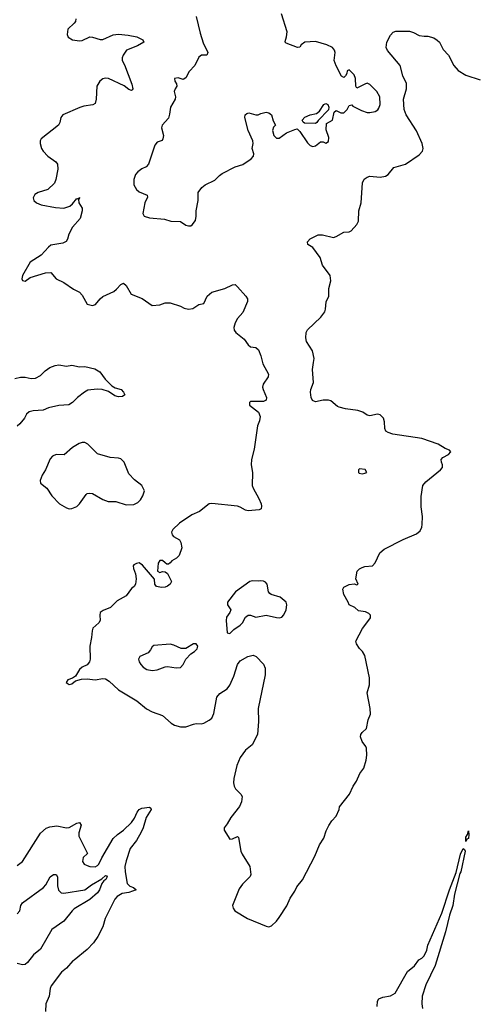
# Model space of a CAD drawing. Header units: inches. Extents: x 2001573 to 2220545, y 644482 to 846830.
# Tile 466 of 656: x 2112949 to 2116471, y 755048 to 762644. Entities that reach past the tile are written whole.
import ezdxf

# ---------------------------------------------------------------- set-up
doc = ezdxf.new("R2010")
doc.units = ezdxf.units.IN
doc.header["$MEASUREMENT"] = 0
doc.layers.add('C1715', color=7, linetype='Continuous')
doc.layers.add('C1716', color=7, linetype='Continuous')

msp = doc.modelspace()

# ---------------------------------------------------------------- linework, layer by layer
at = {"layer": 'C1715', "color": 5}
for points, elevation in [([(2112910, 759876.4), (2112953.7, 759886.3), (2112990, 759885.5), (2113036, 759876), (2113070, 759878.7), (2113110, 759899), (2113144.4, 759935.6), (2113180.2, 759959.8), (2113222.6, 759977.4), (2113250, 759981.6), (2113310, 759972.2), (2113350, 759978.7), (2113410, 759966.4), (2113451.6, 759968.4), (2113529.2, 759949.2), (2113566.3, 759926.3), (2113608.2, 759870), (2113659.8, 759819.8), (2113685, 759805), (2113731.2, 759791.2), (2113749.2, 759770), (2113758.4, 759750), (2113742, 759738), (2113710, 759735.3), (2113682.6, 759742.6), (2113634.6, 759774.6), (2113584, 759790), (2113545.3, 759794.7), (2113475.4, 759784.6), (2113448.3, 759771.7), (2113394.8, 759730), (2113356, 759690), (2113326.5, 759673.5), (2113250, 759666.6), (2113171, 759649), (2113129.3, 759630.7), (2113052.4, 759627.6), (2113021.5, 759618.5), (2113000.3, 759599.7), (2112985.6, 759570), (2112950, 759526.2), (2112930, 759507)], 280), ([(2114821, 760000), (2114823.1, 759990), (2114868.5, 759910), (2114866.4, 759890), (2114826.7, 759833.3), (2114821.1, 759810), (2114825.7, 759790), (2114852.7, 759730), (2114850.4, 759709.6), (2114830, 759699.3), (2114741.4, 759698.6), (2114730, 759697.2), (2114721, 759690), (2114721, 759670), (2114790, 759616), (2114803.8, 759583.8), (2114799.3, 759550), (2114782, 759510), (2114757.8, 759330), (2114736.5, 759250), (2114733.4, 759210), (2114744.7, 759150), (2114742.8, 759050), (2114749.3, 759029.3), (2114794.6, 758950), (2114812, 758910), (2114814.4, 758890), (2114810.3, 758869.7), (2114796.2, 758863.8), (2114710, 758855.8), (2114690, 758860.5), (2114650, 758883.9), (2114629, 758890), (2114430, 758910.9), (2114411.4, 758908.6), (2114336.5, 758850), (2114275.2, 758824.8), (2114181.1, 758758.9), (2114131, 758710), (2114118.8, 758690), (2114124, 758670), (2114136.1, 758656.1), (2114180.7, 758630), (2114192.7, 758610), (2114199.5, 758570), (2114178.7, 758510), (2114158, 758490), (2114122, 758470), (2114110, 758453.2), (2114095.5, 758444.5), (2114084.5, 758444.5), (2114070, 758453.2), (2114050, 758472.7), (2114028.4, 758471.6), (2114016, 758450), (2114012, 758390), (2114030, 758378), (2114050, 758387.3), (2114070, 758384), (2114090, 758371), (2114118.7, 758310), (2114110.3, 758290), (2114090, 758274), (2114070, 758266.2), (2114043, 758263), (2114002.7, 758270), (2113992.3, 758290), (2113988.9, 758328.9), (2113896.5, 758436.5), (2113870, 758452.7), (2113850, 758448.7), (2113830, 758438), (2113824.7, 758430), (2113826, 758410), (2113841, 758370), (2113846.8, 758330), (2113842.8, 758290), (2113830.8, 758270), (2113810, 758256), (2113770, 758199.5), (2113700.7, 758159.3), (2113650.3, 758110), (2113592.9, 758087.1), (2113570.4, 758070), (2113567.2, 758050), (2113570, 758009.2), (2113559.3, 757990), (2113513, 757950), (2113506.4, 757930), (2113502.8, 757877.2), (2113490.4, 757810), (2113492.7, 757710), (2113486.4, 757690), (2113470, 757667.6), (2113430.3, 757649.7), (2113410.5, 757630), (2113379.9, 757580.1), (2113357.1, 757562.9), (2113318.8, 757550), (2113306.8, 757530), (2113330, 757514.8), (2113350, 757520.7), (2113378, 757542), (2113424.9, 757555.1), (2113470, 757558.7), (2113530, 757552.2), (2113590, 757561.3), (2113610, 757557.6), (2113639.5, 757539.5), (2113710, 757474.9), (2113853.4, 757390), (2113927.9, 757327.9), (2113970, 757305.3), (2114050, 757276.3), (2114116.9, 757216.9), (2114142.5, 757202.5), (2114190, 757188.4), (2114230, 757187.2), (2114290, 757209), (2114310, 757213.1), (2114350, 757212), (2114370, 757217.4), (2114410, 757239.6), (2114430, 757256.5), (2114447.4, 757290), (2114470, 757417.3), (2114493.7, 757446.3), (2114550, 757482), (2114568.6, 757510), (2114599.6, 757580.4), (2114630, 757668.2), (2114650, 757697.6), (2114709.7, 757730.3), (2114750, 757741.6), (2114771.8, 757731.8), (2114830, 757670.7), (2114841.7, 757641.7), (2114842, 757590), (2114788.4, 757330), (2114791.2, 757230), (2114782, 757130), (2114741.1, 757050), (2114690, 757009.6), (2114649.4, 756950.6), (2114623.2, 756890), (2114599.6, 756790), (2114596.9, 756756.9), (2114602.6, 756730), (2114614, 756710), (2114655.3, 756670), (2114664.2, 756650), (2114659.6, 756610), (2114645.1, 756574.9), (2114576.3, 756490), (2114550, 756439), (2114526, 756410), (2114524.7, 756390), (2114570, 756322), (2114590, 756324.7), (2114630, 756341), (2114635.2, 756335.2), (2114654.9, 756230), (2114664.9, 756204.9), (2114722.8, 756110), (2114726.8, 756090), (2114731, 756050), (2114726.4, 756033.6), (2114666.4, 755973.6), (2114641.4, 755938.6), (2114591.3, 755810), (2114596, 755790), (2114607.7, 755770), (2114705.3, 755710), (2114850, 755650.3), (2114870, 755645.8), (2114890, 755652.2), (2114930, 755690.3), (2114950, 755717.6), (2115010, 755807), (2115033.8, 755866.2), (2115070, 755919.3), (2115085.6, 755954.4), (2115130, 756007.6), (2115225.1, 756190), (2115261.2, 756278.8), (2115295.1, 756330), (2115313.4, 756386.6), (2115333.3, 756426.7), (2115357.6, 756462.4), (2115390, 756498.8), (2115412, 756550), (2115416, 756570), (2115493.8, 756670), (2115521.4, 756730), (2115546.4, 756770), (2115571.5, 756828.5), (2115603.1, 756870), (2115620.4, 756930), (2115626.9, 756970), (2115623, 757023), (2115617.7, 757037.7), (2115590, 757074), (2115577.2, 757110), (2115581.2, 757130), (2115590, 757144.7), (2115623.7, 757176.3), (2115636.5, 757243.5), (2115653.6, 757286.4), (2115652.7, 757330), (2115629.6, 757450), (2115646.4, 757513.6), (2115647.5, 757567.5), (2115610, 757739), (2115592.3, 757770), (2115570, 757792), (2115545.6, 757830), (2115542, 757850), (2115592.7, 757947.3), (2115650, 758021), (2115654.5, 758030), (2115654, 758050), (2115642.4, 758062.4), (2115615.9, 758075.9), (2115563.3, 758083.3), (2115533.2, 758110), (2115490, 758128.7), (2115483.7, 758150), (2115449.6, 758210), (2115441.2, 758250), (2115450, 758264.7), (2115490, 758286), (2115530, 758292), (2115550, 758282.8), (2115554.5, 758285.5), (2115559, 758290), (2115542.7, 758330), (2115552, 758390), (2115570, 758408), (2115590, 758417.6), (2115610, 758424.4), (2115670, 758430.6), (2115690, 758454), (2115727, 758530), (2115760.7, 758559.3), (2115906.4, 758633.6), (2116010, 758676.9), (2116038.4, 758701.6), (2116050.6, 758729.4), (2116053.3, 758750), (2116054.9, 758810), (2116046.7, 758886.7), (2116045.6, 758965.6), (2116058.5, 759050), (2116081.3, 759078.7), (2116193.7, 759170), (2116210, 759188.8), (2116209.6, 759210), (2116201.3, 759230), (2116199.6, 759250), (2116213.6, 759266.4), (2116256.2, 759290), (2116274, 759310), (2116263.2, 759323.2), (2116230, 759336.1), (2116177.2, 759370), (2116050, 759412.4), (2115826.9, 759446.9), (2115790, 759459.8), (2115773, 759470), (2115764.7, 759490), (2115762.3, 759542.3), (2115755.1, 759570), (2115730, 759594.3), (2115710, 759601.3), (2115650, 759587.8), (2115630, 759591.8), (2115595, 759615), (2115557.2, 759630), (2115462.2, 759642.2), (2115414, 759654), (2115400.5, 759660.5), (2115350, 759702.7), (2115330, 759709.3), (2115290, 759709.4), (2115230, 759695.1), (2115206.2, 759706.2), (2115196.2, 759730), (2115191.8, 759770), (2115194, 759790), (2115214.5, 759845.5), (2115206.2, 759946.2), (2115215.3, 760000)], 320), ([(2112930, 756118.3), (2112970.6, 756149.4), (2113110, 756367), (2113153.9, 756406.1), (2113181.9, 756418.1), (2113235.6, 756424.4), (2113310, 756410.1), (2113330, 756411.9), (2113390, 756445.8), (2113410.2, 756450.2), (2113423.1, 756430), (2113404, 756370), (2113404.1, 756344.1), (2113470.8, 756210), (2113438.8, 756181.2), (2113434, 756150), (2113446.8, 756130), (2113470, 756118), (2113490.5, 756110.5), (2113530, 756108.8), (2113550, 756118.4), (2113559.7, 756130), (2113581.2, 756178.8), (2113670, 756327.1), (2113702.3, 756357.7), (2113750, 756390.7), (2113810.2, 756449.8), (2113835.1, 756484.9), (2113855.4, 756530), (2113870, 756549.5), (2113890, 756560.1), (2113950, 756568.7), (2113961, 756561), (2113961.8, 756550), (2113924.2, 756490), (2113900.5, 756410), (2113885.3, 756374.7), (2113849.4, 756310.6), (2113801.9, 756250), (2113770, 756154), (2113760.1, 756110), (2113760.9, 756070), (2113778.6, 755978.6), (2113798.3, 755958.3), (2113826, 755950), (2113846, 755930), (2113791.3, 755910), (2113738.3, 755901.7), (2113700.9, 755879.1), (2113681.5, 755858.5), (2113606.7, 755710), (2113590, 755646), (2113551.6, 755570), (2113518, 755522), (2113470, 755471.3), (2113370, 755387.6), (2113358, 755382), (2113310, 755327.6), (2113270, 755296.2), (2113190.3, 755190), (2113182.4, 755170), (2113176, 755110), (2113150.8, 755050), (2113146.8, 754993.2)], 280), ([(2115706.6, 755030), (2115707.8, 755072.2), (2115719, 755090), (2115750, 755101.6), (2115810, 755112.3), (2115845.2, 755134.8), (2115939, 755301), (2115994.8, 755345.2), (2116027.5, 755390), (2116050, 755402.8), (2116070, 755422), (2116090, 755466.4), (2116097.3, 755502.7), (2116206.1, 755750), (2116264.3, 755930), (2116315.8, 756064.2), (2116350, 756206.4), (2116370, 756248.9), (2116380.9, 756240.9), (2116383.9, 756230), (2116350.7, 756070), (2116343.3, 756056.7), (2116303, 755897), (2116291, 755810), (2116264, 755736), (2116232.6, 755607.4), (2116153.5, 755346.5), (2116080.9, 755199.1), (2116052.3, 755110), (2116051.1, 755051.1), (2116056, 755016)], 280), ([(2112930, 755745.3), (2112949.7, 755770), (2112958, 755810), (2112969.7, 755830), (2113131.9, 755948.1), (2113150.6, 755969.4), (2113182.8, 756030), (2113210, 756049.4), (2113230, 756048.3), (2113241.3, 756030), (2113241.2, 755961.2), (2113248.3, 755928.3), (2113267.7, 755907.7), (2113290, 755904.2), (2113450, 755930.7), (2113503.2, 755970), (2113583.4, 756016.6), (2113610, 756040.7), (2113617.6, 756037.6), (2113623.2, 756030), (2113613.8, 756010), (2113598.5, 756001.5), (2113580.9, 755979.1), (2113563.9, 755930), (2113550, 755907), (2113490, 755856.9), (2113370, 755784.7), (2113352.4, 755770), (2113290, 755689.6), (2113195.3, 755624.7), (2113108.1, 755471.9), (2113055.3, 755430), (2113010, 755369.7), (2112990, 755354.4), (2112970, 755351.1), (2112930, 755362)], 260)]:
    msp.add_lwpolyline(points, dxfattribs=dict(at, elevation=elevation))
for points, elevation in [([(2113430, 759381.3), (2113406.6, 759373.4), (2113357.1, 759342.9), (2113292.1, 759287.9), (2113230, 759289.9), (2113202.3, 759277.7), (2113184.4, 759255.6), (2113148.4, 759171.6), (2113121.5, 759130), (2113105.2, 759090), (2113109.4, 759069.4), (2113158.9, 759030), (2113197.6, 758970), (2113254.9, 758910), (2113310, 758877), (2113330, 758870.3), (2113350, 758872.9), (2113390, 758889.4), (2113410.7, 758909.3), (2113460.1, 758979.9), (2113470, 758987.7), (2113490, 758992.4), (2113510, 758987.5), (2113590, 758941.5), (2113630, 758926.7), (2113690, 758925.8), (2113770, 758901.1), (2113830, 758903.7), (2113859.6, 758920.4), (2113879.8, 758940.2), (2113899.1, 758970), (2113912.2, 759010), (2113889.7, 759050), (2113833.6, 759093.6), (2113790, 759141.3), (2113754, 759230), (2113730, 759255.3), (2113710, 759262.4), (2113647.3, 759267.3), (2113550, 759295.8), (2113475.1, 759370), (2113450, 759381.1)], 320), ([(2115570, 759178), (2115562, 759170), (2115562, 759150), (2115566.4, 759146.4), (2115590, 759141), (2115610, 759144.7), (2115626, 759150), (2115613.6, 759173.6)], 340), ([(2114810, 758315.1), (2114790, 758311.8), (2114745.1, 758314.9), (2114722.8, 758310), (2114612.7, 758230), (2114550.8, 758150), (2114550.8, 758130), (2114577.3, 758090), (2114570.6, 758070), (2114545.1, 758034.9), (2114542.4, 758010), (2114550, 757914), (2114570, 757907.3), (2114601.7, 757938.3), (2114650, 757972.2), (2114666.3, 757990), (2114690, 758033.4), (2114710, 758050.4), (2114730, 758050.4), (2114770, 758035.3), (2114850, 758049), (2114930, 758032.4), (2114950, 758030.5), (2114970, 758034.8), (2114987.2, 758052.8), (2115003.7, 758090), (2115009.3, 758129.3), (2115005.2, 758150), (2114957.2, 758190), (2114889.7, 758209.7), (2114877.7, 758217.7), (2114867, 758230), (2114858, 758290), (2114845.1, 758305.1), (2114830, 758312.7)], 340), ([(2114310, 757828), (2114290, 757828), (2114230, 757793.2), (2114192.9, 757792.9), (2114138, 757818), (2114110, 757825.1), (2113984, 757816), (2113970, 757805.1), (2113958.2, 757781.8), (2113939.6, 757760.4), (2113874.9, 757730), (2113865.7, 757710), (2113870.4, 757690), (2113882.4, 757670), (2113901.6, 757650), (2113930, 757630.4), (2113970, 757623.2), (2114010, 757629.1), (2114070, 757652.2), (2114090, 757654.4), (2114156.5, 757643.5), (2114190, 757646.8), (2114209.2, 757670), (2114229.5, 757710.5), (2114270, 757752), (2114298, 757770), (2114318, 757790), (2114322, 757810)], 340), ([(2116390, 756302.7), (2116390, 756338), (2116402.9, 756357.1), (2116410, 756386), (2116414.1, 756354.1), (2116411.2, 756330), (2116410, 756325.7), (2116398, 756322)], 280)]:
    msp.add_lwpolyline(points, close=True, dxfattribs=dict(at, elevation=elevation))
at = {"layer": 'C1716', "color": 5}
for points, elevation in [([(2113382, 762650), (2113378.7, 762630), (2113370, 762618.4), (2113320.8, 762570), (2113314, 762530), (2113322.6, 762510), (2113354.8, 762490), (2113410, 762480.3), (2113430, 762484.6), (2113490, 762512.2), (2113510, 762510.4), (2113570, 762491.6), (2113590, 762492.6), (2113670, 762528.2), (2113711.8, 762531.8), (2113784.9, 762524.9), (2113850.9, 762510.9), (2113897.3, 762490), (2113907.3, 762470), (2113857.3, 762442.7), (2113772.7, 762410), (2113745.5, 762370), (2113737.8, 762350), (2113739, 762330), (2113757.1, 762297.1), (2113813.9, 762146.1), (2113822, 762110), (2113817.3, 762102.7), (2113810, 762097.2), (2113790, 762104.6), (2113753.4, 762133.4), (2113634, 762190), (2113610, 762193.7), (2113590, 762189), (2113566.5, 762170), (2113543.5, 762130), (2113539.7, 762030), (2113530, 761998), (2113511.7, 761988.3), (2113442.7, 761977.3), (2113412.3, 761967.7), (2113280.5, 761910), (2113266, 761890), (2113258.4, 761850), (2113248.4, 761830), (2113114.3, 761725.7), (2113107.2, 761710), (2113107, 761690), (2113115.8, 761650), (2113129.2, 761629.2), (2113166.4, 761590), (2113227, 761547), (2113239.1, 761530), (2113241.6, 761490), (2113228.4, 761410), (2113218, 761382), (2113164.8, 761335.2), (2113090.8, 761310), (2113064.1, 761295.9), (2113052.2, 761270), (2113057.6, 761250), (2113077.1, 761230), (2113114.8, 761214.8), (2113225.4, 761194.6), (2113290, 761190.3), (2113334.1, 761205.9), (2113356.6, 761223.4), (2113390, 761264.7), (2113398, 761262), (2113410, 761272), (2113411, 761269), (2113402, 761258), (2113406, 761230), (2113430, 761191.3), (2113430.4, 761170), (2113414.9, 761110), (2113356.5, 761043.5), (2113328.2, 760990), (2113317.1, 760950), (2113307, 760933), (2113280.7, 760919.3), (2113190, 760904.5), (2113170, 760889.3), (2113113.3, 760826.7), (2113030, 760772.7), (2112970.8, 760670), (2112964, 760644), (2112971.1, 760631.1), (2112990, 760627.3), (2113030, 760654), (2113147.8, 760692.2), (2113190, 760694), (2113230, 760643.8), (2113290, 760616.5), (2113364, 760564), (2113410, 760541.7), (2113430, 760519.3), (2113470, 760450.3), (2113510, 760438), (2113533.3, 760446.7), (2113568.2, 760490), (2113590, 760509.1), (2113673.5, 760546.5), (2113696, 760564), (2113730, 760602), (2113750, 760610.2), (2113770, 760594.4), (2113807.5, 760527.5), (2113892.3, 760492.3), (2113970, 760439.3), (2114030, 760443.8), (2114070, 760460.5), (2114110, 760459.1), (2114190, 760434), (2114218, 760418), (2114250.7, 760410.7), (2114284.1, 760415.9), (2114330, 760447.3), (2114370, 760454.8), (2114393.6, 760510), (2114430, 760542.4), (2114530, 760570.4), (2114590, 760599.3), (2114610, 760600.5), (2114630, 760582.4), (2114694, 760510), (2114705.3, 760490), (2114704.9, 760470), (2114670, 760384.5), (2114630, 760339.5), (2114610, 760306.6), (2114601.6, 760270), (2114603.2, 760250), (2114615.8, 760230), (2114680.2, 760180.2), (2114710, 760134.8), (2114730, 760121), (2114770, 760116), (2114790, 760098), (2114810, 760051.3), (2114821, 760000)], 320), ([(2114310.3, 762669.7), (2114340.3, 762540.3), (2114364.6, 762464.6), (2114398.8, 762390), (2114392, 762370), (2114350, 762369.3), (2114330, 762354), (2114298.7, 762290), (2114255.8, 762244.2), (2114230, 762196), (2114210, 762184), (2114170, 762195.1), (2114142, 762190), (2114144.7, 762170), (2114158, 762150), (2114161, 762130), (2114148.1, 762111.9), (2114140.7, 762090), (2114150.6, 762050), (2114148.2, 762030), (2114111.8, 761970), (2114105.1, 761914.9), (2114095.2, 761884.8), (2114048.2, 761830), (2114041.6, 761810), (2114057.3, 761750), (2114054, 761726), (2114047.1, 761712.9), (2114010, 761698.4), (2113990, 761676), (2113943.1, 761530), (2113923.8, 761510), (2113890, 761492.9), (2113859.2, 761470), (2113842.7, 761450), (2113827.8, 761410), (2113829.5, 761370), (2113850, 761335), (2113870, 761316.1), (2113930.7, 761290), (2113935.6, 761275.6), (2113914.9, 761230), (2113898, 761150), (2113908.2, 761128.2), (2113950, 761115.3), (2114065.2, 761105.2), (2114114, 761090), (2114190, 761087.7), (2114230, 761059.3), (2114250, 761052.7), (2114270, 761053.4), (2114279.7, 761060.3), (2114304.2, 761095.8), (2114310.8, 761129.2), (2114310.7, 761170.7), (2114325.5, 761250), (2114326.5, 761310), (2114353.6, 761350), (2114378.9, 761370), (2114455, 761405), (2114490, 761442.3), (2114510, 761456.9), (2114610, 761508.4), (2114670, 761528.2), (2114733.3, 761570), (2114752.6, 761590), (2114755.6, 761610), (2114742, 761650), (2114749.4, 761690), (2114747, 761710), (2114711.6, 761790), (2114685.2, 761890), (2114689.1, 761910.9), (2114700.2, 761919.8), (2114715.3, 761924.7), (2114770, 761910.8), (2114789.1, 761910.9), (2114810, 761921), (2114849.3, 761930.7), (2114870, 761924.7), (2114891, 761910), (2114903.6, 761863.6), (2114922, 761830), (2114905.4, 761814.6), (2114898.8, 761790), (2114908.2, 761750), (2114930, 761730.6), (2114950, 761730.6), (2115007.8, 761772.2), (2115070, 761797.3), (2115090, 761801), (2115110, 761781), (2115170, 761693.4), (2115190, 761673.4), (2115210, 761664.9), (2115230, 761670.8), (2115270, 761701), (2115290, 761701), (2115310, 761692), (2115330, 761704.7), (2115334.5, 761734.5), (2115313.6, 761793.6), (2115316.4, 761843.6), (2115362, 761870), (2115375.3, 761930), (2115390, 761944.7), (2115425.4, 761925.4), (2115450, 761926), (2115474, 761950), (2115490, 761982), (2115510, 761986), (2115518, 761978), (2115584.7, 761944.7), (2115630, 761928.9), (2115650, 761927.8), (2115690, 761936.5), (2115711.9, 761948.1), (2115719.5, 761960.5), (2115728.3, 761990), (2115726.6, 762050), (2115704.2, 762090), (2115650, 762144.5), (2115630, 762154), (2115610, 762147.8), (2115550, 762115.3), (2115542.7, 762130), (2115539.3, 762190), (2115530, 762218), (2115490, 762258), (2115474, 762250), (2115472, 762230), (2115462, 762210), (2115450, 762198), (2115430, 762208), (2115389.3, 762289.3), (2115374, 762330), (2115381.2, 762390), (2115377.2, 762410), (2115361.2, 762430), (2115318, 762450), (2115230, 762475.5), (2115147.3, 762470), (2115120.5, 762450), (2115110, 762433.2), (2115090.6, 762429.4), (2115003, 762463), (2114996, 762470), (2114996.5, 762476.5), (2115007.1, 762512.9), (2115011.1, 762551.1), (2114968.7, 762690)], 340), ([(2115215.3, 760000), (2115220.5, 760030), (2115207.3, 760090), (2115161.6, 760161.6), (2115157, 760190), (2115159.5, 760230), (2115170, 760250.7), (2115271, 760349), (2115301.6, 760390), (2115308.2, 760410), (2115312.7, 760467.3), (2115333.3, 760510), (2115334.3, 760570), (2115349.7, 760630), (2115343.5, 760670), (2115284.7, 760750), (2115266.3, 760810), (2115210, 760886.3), (2115171.8, 760910), (2115169.8, 760930), (2115190, 760954), (2115250, 760983.6), (2115283.4, 760983.4), (2115370, 760963.8), (2115390, 760970.6), (2115450, 761004.9), (2115490, 761007.3), (2115505.6, 761014.4), (2115550, 761064), (2115561.3, 761090), (2115563.5, 761170), (2115583.5, 761230), (2115594.3, 761385.7), (2115607, 761413), (2115629.8, 761430.2), (2115650, 761437), (2115730, 761430.2), (2115770, 761436.1), (2115790, 761450.3), (2115836, 761504), (2115924, 761530), (2116030, 761600.7), (2116055.1, 761630), (2116060.9, 761650), (2116054, 761690), (2116010, 761787), (2115929.3, 761909.3), (2115914.6, 761950), (2115908.6, 762030), (2115932.7, 762110), (2115932.8, 762152.8), (2115904.1, 762210), (2115883.8, 762290), (2115786.6, 762406.6), (2115775.8, 762430), (2115779.8, 762470), (2115810, 762524.2), (2115830, 762548.9), (2115850, 762556.9), (2115955.3, 762555.3), (2115986, 762546), (2116030, 762522.8), (2116070, 762516.5), (2116097.4, 762517.4), (2116143, 762503), (2116170, 762487.3), (2116187.3, 762470), (2116214.9, 762414.9), (2116256.3, 762370), (2116298.3, 762290), (2116331.5, 762251.5), (2116390, 762215.3), (2116499.9, 762179.9)], 320)]:
    msp.add_lwpolyline(points, dxfattribs=dict(at, elevation=elevation))
at = {"layer": 'C1716', "color": 5, "elevation": 340}
msp.add_lwpolyline([(2115230, 761842), (2115146.3, 761846.3), (2115134.6, 761854.6), (2115128.7, 761870), (2115147.6, 761892.4), (2115190, 761910.6), (2115239, 761921), (2115262, 761938), (2115295.3, 761990), (2115310, 761997.3), (2115324.7, 761990), (2115334, 761970), (2115331, 761949), (2115250, 761866), (2115242, 761850)], close=True, dxfattribs=at)

doc.saveas('drawing.dxf')
